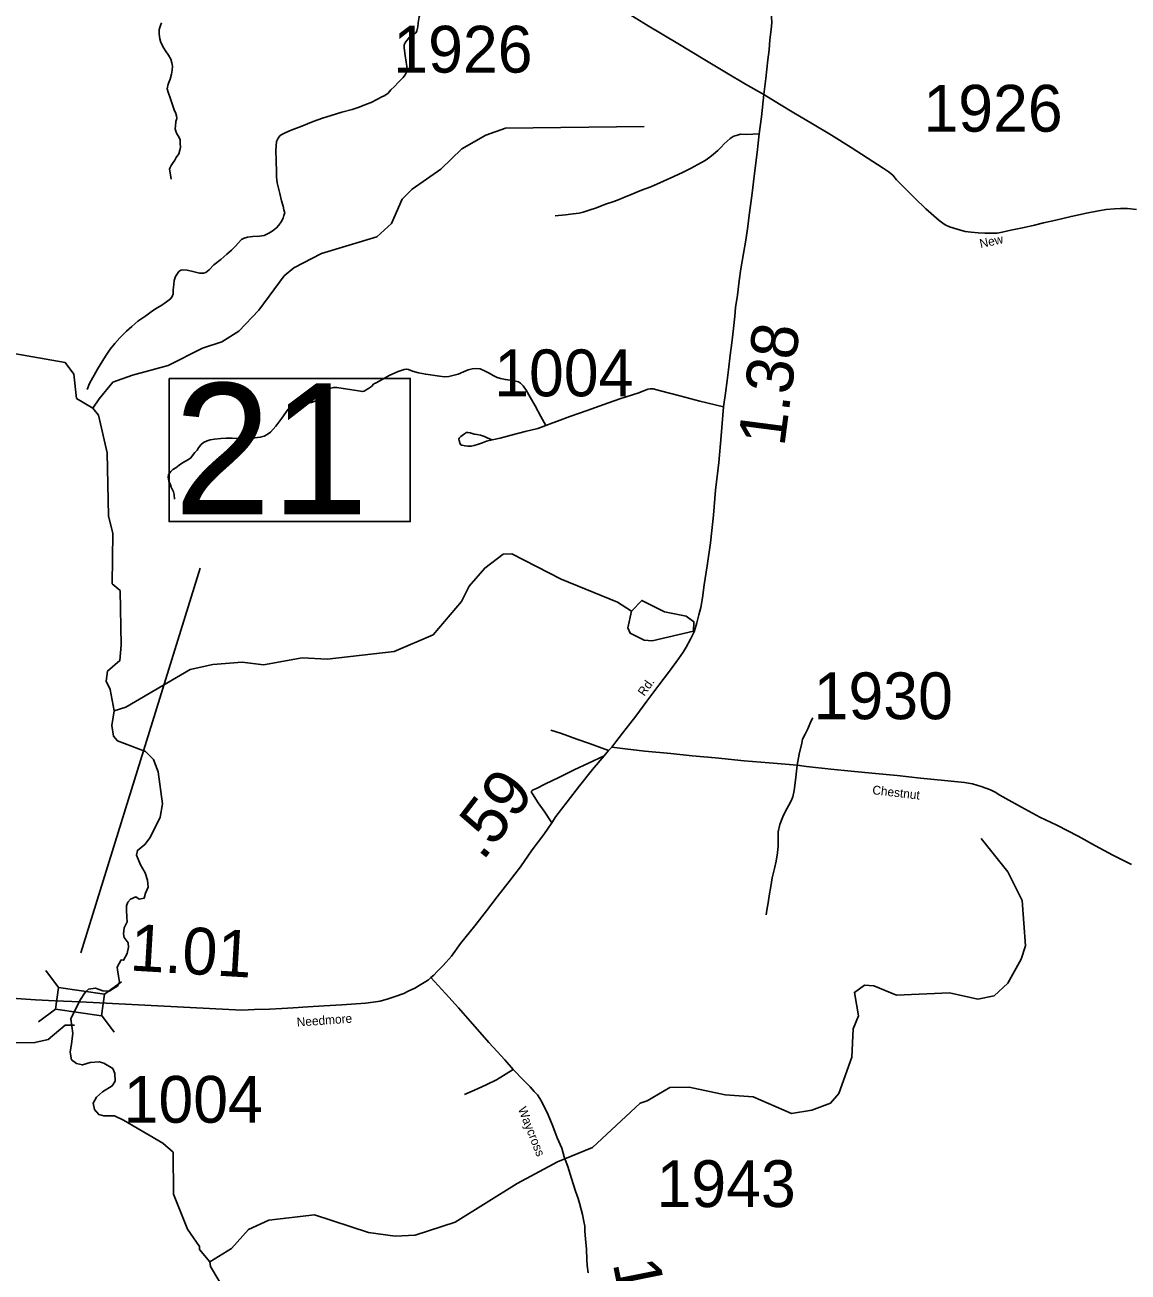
# Model space of a CAD drawing. Extents: x 2093524 to 2270757, y 289120 to 570408.
# Drawn here: x 2235181 to 2246970, y 424632 to 437955 of the extents above; entities that cross this region are included whole.
import ezdxf

# ---------------------------------------------------------------- set-up
doc = ezdxf.new("R2010")
doc.units = 0
for name, color, linetype in [('Exist Hydrographic Creek Single Shore', 7, 'Continuous'), ('Exist Hydrographic Misc Water Feature', 7, 'Continuous'), ('Exist Hydrographic Pond Under 1500 Sq Ft', 7, 'Continuous'), ('Exist Road Non-System Type 51', 7, 'Continuous'), ('Exist Road Secondary Mileage Hundredths English Label', 7, 'Continuous'), ('Exist Road Secondary Structure Standard Bridge CELL', 7, 'Continuous'), ('Exist Road Secondary Structure Standard Bridge Number Label', 7, 'Continuous'), ('Exist Road Secondary Type 51 Attributed', 7, 'Continuous'), ('Exist Road Secondary Type 51 Label', 7, 'Continuous'), ('Exist Road Secondary Type 51 Number Label', 7, 'Continuous')]:
    doc.layers.add(name, color=color, linetype=linetype)

msp = doc.modelspace()

# ---------------------------------------------------------------- linework, layer by layer
at = {"layer": 'Exist Hydrographic Creek Single Shore'}
for points in [[(2235908, 433860), (2235973, 433960), (2236122, 434138), (2236330, 434212), (2236712, 434316), (2237077, 434502), (2237285, 434570), (2237467, 434682), (2237682, 434907), (2237953, 435275), (2238053, 435359), (2238351, 435513), (2238941, 435692), (2239098, 435833), (2239213, 436093), (2239320, 436202), (2239627, 436413), (2239850, 436631), (2240107, 436777), (2240315, 436852), (2241797, 436871)], [(2235908, 433860), (2235732, 433965), (2235705, 434225), (2235612, 434348), (2235062, 434444), (2235037, 434477)], [(2236134, 430628), (2236091, 430855), (2236048, 430945), (2236064, 431052), (2236196, 431165), (2236211, 431328), (2236199, 431912), (2236114, 431986), (2236119, 432521), (2236075, 432712), (2236061, 433384), (2235967, 433787), (2235908, 433860)], [(2235767, 427532), (2235827, 427625), (2235862, 427654), (2235935, 427664), (2236013, 427636), (2236086, 427631), (2236119, 427656), (2236169, 427687), (2236192, 427728), (2236180, 427792), (2236169, 427859), (2236165, 427889), (2236211, 427966), (2236236, 427962), (2236275, 428035), (2236289, 428104), (2236286, 428148), (2236243, 428205), (2236233, 428246), (2236242, 428308), (2236275, 428375), (2236270, 428424), (2236266, 428497), (2236266, 428545), (2236282, 428584), (2236309, 428614), (2236367, 428639), (2236403, 428616), (2236456, 428625), (2236470, 428681), (2236497, 428742), (2236490, 428820), (2236465, 428897), (2236417, 428981), (2236392, 429043), (2236374, 429087), (2236383, 429137), (2236461, 429199), (2236520, 429273), (2236626, 429493), (2236650, 429634), (2236606, 429976), (2236555, 430108), (2236471, 430192), (2236170, 430306), (2236128, 430356), (2236110, 430471), (2236134, 430628)], [(2237156, 424740), (2237389, 424883), (2237570, 425086), (2237786, 425187), (2238277, 425242), (2238853, 425054), (2239137, 425015), (2239353, 425024), (2239777, 425163), (2240440, 425576), (2240871, 425811), (2241245, 425964), (2241757, 426436), (2241832, 426460), (2242072, 426603), (2242280, 426606), (2242664, 426526), (2242964, 426503), (2243374, 426325), (2243590, 426360), (2243789, 426435), (2243880, 426538), (2244019, 426929), (2244033, 427230), (2244090, 427370), (2244046, 427620), (2244154, 427697), (2244254, 427688), (2244496, 427591), (2245062, 427613), (2245363, 427548), (2245537, 427584), (2245686, 427719), (2245826, 427975), (2245875, 428118), (2245837, 428601), (2245685, 428909), (2245399, 429262)], [(2235942, 427660), (2235941, 427659)], [(2237156, 424740), (2237047, 424873), (2237047, 424906), (2236920, 425089), (2236767, 425463), (2236764, 425912), (2236655, 426009), (2236234, 426256), (2236137, 426299), (2236025, 426300), (2235969, 426314), (2235924, 426368), (2235910, 426437), (2235947, 426499), (2236011, 426557), (2236114, 426621), (2236146, 426671), (2236143, 426752), (2236120, 426806), (2236025, 426864), (2235976, 426878), (2235878, 426869), (2235795, 426844), (2235733, 426860), (2235680, 426899), (2235664, 426981), (2235678, 427069), (2235694, 427181), (2235672, 427338), (2235767, 427532)], [(2235711, 427268), (2235711, 427269)], [(2237026, 422309), (2237282, 422642), (2237445, 423101), (2237493, 423326), (2237498, 423710), (2237539, 423801), (2237537, 424060), (2237494, 424212), (2237342, 424392), (2237165, 424691), (2237156, 424740)]]:
    msp.add_lwpolyline(points, dxfattribs=at)
at = {"layer": 'Exist Hydrographic Misc Water Feature'}
for points in [[(2236134, 430628), (2236259, 430665), (2236947, 431068), (2237188, 431122), (2237504, 431148), (2237729, 431118), (2238145, 431195), (2238412, 431179), (2239127, 431260), (2239542, 431439), (2239848, 431794), (2239930, 431959), (2240095, 432153), (2240293, 432303), (2240385, 432304), (2240912, 432035), (2241514, 431790), (2241664, 431692)], [(2230445, 426510), (2230935, 426681), (2231706, 427138), (2232080, 427272), (2232396, 427334), (2232721, 427321), (2233005, 427256), (2233882, 426963), (2234165, 426974), (2234664, 427079), (2235288, 427083), (2235429, 427116), (2235612, 427270), (2235711, 427268)]]:
    msp.add_lwpolyline(points, dxfattribs=at)
at = {"layer": 'Exist Hydrographic Pond Under 1500 Sq Ft'}
msp.add_lwpolyline([(2241664, 431692), (2241772, 431808), (2242014, 431685), (2242248, 431638), (2242331, 431580), (2242324, 431479), (2241883, 431376), (2241800, 431384), (2241649, 431456), (2241624, 431516), (2241664, 431692)], dxfattribs=at)
at = {"layer": 'Exist Road Non-System Type 51'}
msp.add_line((2236776, 432940), (2236780, 432890), dxfattribs=at)
for points in [[(2239338, 437856), (2239360, 437872), (2239366, 437882), (2239370, 437893), (2239380, 437935), (2239385, 437979), (2239393, 438043), (2239418, 438119), (2239453, 438195), (2239485, 438255), (2239533, 438328), (2239598, 438404), (2239665, 438489), (2239728, 438573), (2239772, 438632), (2239794, 438664), (2239821, 438684), (2239859, 438702), (2239915, 438725), (2239987, 438761), (2240048, 438800), (2240074, 438826), (2240124, 438890), (2240207, 438991)], [(2236641, 437978), (2236631, 437950), (2236617, 437906), (2236616, 437856), (2236624, 437806), (2236632, 437768), (2236667, 437707), (2236683, 437679), (2236715, 437633), (2236740, 437591), (2236750, 437552), (2236758, 437516), (2236755, 437473), (2236747, 437430), (2236732, 437375), (2236712, 437323), (2236702, 437273), (2236711, 437237), (2236735, 437165), (2236758, 437102), (2236776, 437050), (2236794, 437008), (2236799, 436984), (2236803, 436956), (2236793, 436922), (2236790, 436878), (2236786, 436846), (2236792, 436822), (2236804, 436792), (2236825, 436760), (2236839, 436728), (2236841, 436688), (2236843, 436651), (2236835, 436617), (2236824, 436579), (2236798, 436538), (2236784, 436510), (2236757, 436476), (2236745, 436454), (2236733, 436432), (2236727, 436416), (2236734, 436374), (2236744, 436308)], [(2235845, 434062), (2235872, 434124), (2235955, 434276), (2236042, 434415), (2236093, 434491), (2236143, 434552), (2236196, 434612), (2236266, 434683), (2236323, 434735), (2236387, 434790), (2236472, 434848), (2236530, 434889), (2236587, 434931), (2236633, 434956), (2236695, 434998), (2236737, 435029), (2236756, 435055), (2236764, 435083), (2236766, 435127), (2236773, 435181), (2236777, 435225), (2236789, 435267), (2236826, 435321), (2236846, 435337), (2236870, 435338), (2236914, 435334), (2236976, 435322), (2237046, 435305), (2237090, 435305), (2237114, 435311), (2237150, 435340), (2237199, 435392), (2237275, 435451), (2237338, 435505), (2237390, 435550), (2237426, 435590), (2237495, 435662), (2237523, 435679), (2237561, 435687), (2237617, 435695), (2237687, 435700), (2237739, 435706), (2237786, 435731), (2237824, 435751), (2237868, 435787), (2237896, 435816), (2237921, 435852), (2237941, 435892), (2237949, 435918), (2237957, 435948), (2237948, 435980), (2237942, 436018), (2237923, 436076), (2237905, 436154), (2237890, 436213), (2237878, 436269), (2237871, 436333), (2237871, 436379), (2237866, 436509), (2237863, 436609), (2237865, 436663), (2237868, 436709), (2237880, 436733), (2237888, 436747), (2237904, 436769), (2237918, 436781), (2237932, 436789), (2237969, 436806), (2238027, 436830), (2238139, 436873), (2238262, 436922), (2238362, 436959), (2238454, 436988), (2238569, 437023), (2238677, 437053), (2238753, 437078), (2238831, 437109), (2238880, 437127), (2238950, 437162), (2238988, 437182), (2239028, 437202), (2239062, 437228), (2239093, 437263), (2239129, 437299), (2239171, 437341), (2239196, 437365), (2239224, 437394), (2239246, 437422), (2239256, 437444), (2239259, 437476), (2239261, 437516), (2239255, 437558), (2239244, 437628), (2239234, 437712), (2239233, 437741), (2239247, 437770), (2239265, 437794), (2239289, 437824), (2239313, 437840), (2239338, 437856)], [(2243027, 436791), (2242893, 436786), (2242829, 436787), (2242805, 436783), (2242782, 436775), (2242766, 436771), (2242748, 436762), (2242718, 436742), (2242686, 436714), (2242654, 436684), (2242620, 436651), (2242585, 436615), (2242539, 436575), (2242500, 436543), (2242452, 436508), (2242372, 436464), (2242295, 436421), (2242215, 436382), (2242117, 436337), (2242006, 436285), (2241870, 436224), (2241771, 436189), (2241661, 436142), (2241582, 436113), (2241514, 436085), (2241462, 436067), (2241384, 436040), (2241288, 436003), (2241209, 435976), (2241145, 435956), (2241103, 435943), (2241039, 435937), (2240957, 435926), (2240846, 435915)], [(2240748, 433676), (2240695, 433773), (2240632, 433887), (2240579, 433980), (2240537, 434054), (2240507, 434098), (2240478, 434129), (2240454, 434143), (2240396, 434155), (2240316, 434166), (2240264, 434178), (2240228, 434187), (2240186, 434211), (2240142, 434235), (2240091, 434260), (2240047, 434282), (2240007, 434285), (2239961, 434281), (2239917, 434271), (2239869, 434248), (2239810, 434226), (2239754, 434211), (2239712, 434201), (2239664, 434197), (2239610, 434204), (2239464, 434223), (2239386, 434238), (2239324, 434258), (2239281, 434274), (2239256, 434279), (2239234, 434275), (2239170, 434253), (2239080, 434212), (2238997, 434167), (2238935, 434131), (2238911, 434121), (2238885, 434094), (2238853, 434070), (2238829, 434056), (2238807, 434044), (2238788, 434039), (2238744, 434047), (2238608, 434068), (2238535, 434080), (2238515, 434081), (2238482, 434083), (2238448, 434075), (2238424, 434067), (2238402, 434052), (2238384, 434026), (2238362, 434002), (2238332, 433974), (2238313, 433954), (2238297, 433942), (2238273, 433934), (2238245, 433923), (2238203, 433917), (2238163, 433915), (2238117, 433910), (2238081, 433902), (2238049, 433890), (2238021, 433871), (2237993, 433849), (2237926, 433755), (2237863, 433670), (2237804, 433606), (2237770, 433578), (2237736, 433561), (2237696, 433551), (2237582, 433538), (2237524, 433534), (2237474, 433537), (2237394, 433541), (2237330, 433542), (2237275, 433538), (2237208, 433529), (2237159, 433521), (2237127, 433512), (2237089, 433494), (2237061, 433468), (2237037, 433436), (2237023, 433413), (2236998, 433387), (2236962, 433341), (2236954, 433329), (2236929, 433311), (2236865, 433276), (2236831, 433252), (2236795, 433224), (2236762, 433207), (2236741, 433185), (2236716, 433151), (2236710, 433123), (2236714, 433105), (2236720, 433081), (2236737, 433041), (2236745, 433016), (2236761, 432982), (2236769, 432968), (2236776, 432940)], [(2242645, 433877), (2242395, 433937), (2242178, 433993), (2241972, 434046), (2241894, 434067), (2241864, 434069), (2241838, 434063), (2241741, 434024), (2241537, 433960), (2241369, 433901), (2241190, 433837), (2241005, 433772), (2240873, 433723), (2240821, 433704), (2240748, 433676)], [(2240173, 433521), (2240127, 433541), (2240091, 433557), (2240049, 433572), (2240011, 433580), (2239983, 433584), (2239939, 433597), (2239913, 433601), (2239897, 433601), (2239889, 433595), (2239867, 433581), (2239841, 433560), (2239823, 433542), (2239819, 433530), (2239822, 433514), (2239824, 433504), (2239828, 433488), (2239840, 433470), (2239846, 433466), (2239854, 433465), (2239884, 433457), (2239914, 433455), (2239950, 433455), (2239982, 433462), (2240028, 433476), (2240061, 433488), (2240115, 433507), (2240173, 433521)], [(2240748, 433676), (2240662, 433645), (2240528, 433612), (2240377, 433571), (2240261, 433542), (2240173, 433521)], [(2243434, 430047), (2243455, 430163), (2243482, 430282), (2243492, 430324), (2243519, 430378), (2243547, 430436), (2243580, 430512), (2243602, 430554)], [(2241418, 430205), (2241213, 430279), (2241079, 430324), (2240915, 430385), (2240802, 430422)], [(2241372, 430147), (2241205, 430069), (2241050, 429996), (2240892, 429919), (2240737, 429843), (2240647, 429799), (2240611, 429783), (2240601, 429776), (2240594, 429768), (2240594, 429756), (2240604, 429739), (2240667, 429643), (2240729, 429554), (2240812, 429432)], [(2243434, 430047), (2243415, 429885), (2243400, 429777), (2243387, 429707), (2243371, 429665), (2243343, 429619), (2243310, 429555), (2243279, 429494), (2243247, 429414), (2243232, 429334), (2243230, 429290), (2243229, 429184), (2243222, 429110), (2243209, 429022), (2243193, 428942), (2243168, 428842), (2243151, 428752), (2243136, 428650), (2243124, 428578), (2243111, 428498), (2243103, 428448)], [(2240398, 426796), (2240221, 426687), (2240117, 426636), (2240018, 426589), (2239880, 426530)]]:
    msp.add_lwpolyline(points, dxfattribs=at)
at = {"layer": 'Exist Road Secondary Structure Standard Bridge CELL'}
for p, q in [((2235404, 427852), (2235540, 427670)), ((2236030, 427599), (2236212, 427734)), ((2235326, 427306), (2235507, 427441)), ((2235998, 427375), (2236134, 427193))]:
    msp.add_line(p, q, dxfattribs=at)
msp.add_lwpolyline([(2235540, 427670), (2236031, 427600), (2235998, 427370), (2235507, 427441)], close=True, dxfattribs=at)
at = {"layer": 'Exist Road Secondary Structure Standard Bridge Number Label'}
msp.add_line((2235778, 428043), (2237054, 432153), dxfattribs=at)
msp.add_lwpolyline([(2236721, 434179), (2239298, 434179), (2239298, 432649), (2236721, 432649)], close=True, dxfattribs=at)
at = {"layer": 'Exist Road Secondary Type 51 Attributed'}
for points in [[(2242730, 439697), (2242771, 439546), (2242820, 439382), (2242861, 439266), (2242896, 439148), (2242939, 439007), (2242980, 438885), (2243019, 438750), (2243046, 438644), (2243089, 438500), (2243108, 438447), (2243124, 438389), (2243138, 438347), (2243145, 438285), (2243154, 438175), (2243160, 438101), (2243161, 438037), (2243164, 437981), (2243156, 437907), (2243143, 437795), (2243136, 437691), (2243121, 437581), (2243100, 437383), (2243078, 437213)], [(2241565, 438118), (2241840, 437945), (2242158, 437757), (2242447, 437582), (2242680, 437444), (2242881, 437323), (2243078, 437213)], [(2243078, 437213), (2243052, 436975), (2243027, 436791), (2243007, 436593), (2242979, 436369), (2242949, 436128), (2242922, 435922), (2242905, 435802), (2242885, 435656), (2242860, 435514), (2242833, 435350), (2242814, 435220), (2242796, 435068), (2242775, 434938), (2242769, 434844), (2242754, 434712), (2242736, 434560), (2242719, 434429), (2242698, 434271), (2242685, 434155), (2242668, 434021), (2242645, 433877), (2242622, 433565), (2242596, 433279), (2242562, 432985), (2242539, 432717), (2242509, 432421), (2242473, 432175), (2242441, 431972), (2242422, 431836), (2242403, 431732), (2242383, 431652), (2242362, 431566), (2242333, 431472), (2242292, 431393), (2242248, 431309), (2242215, 431253), (2242167, 431183), (2242068, 431052), (2241954, 430901), (2241827, 430730), (2241709, 430569), (2241645, 430489), (2241568, 430388), (2241497, 430295), (2241453, 430241)], [(2243078, 437213), (2243245, 437110), (2243397, 437018), (2243598, 436899), (2243799, 436777), (2244010, 436647), (2244181, 436536), (2244354, 436426), (2244406, 436390), (2244456, 436349), (2244494, 436301), (2244569, 436226), (2244686, 436109), (2244807, 435992), (2244952, 435867), (2245016, 435821), (2245062, 435800), (2245144, 435773), (2245229, 435747), (2245293, 435740), (2245367, 435734), (2245439, 435729), (2245499, 435730), (2245571, 435732), (2245625, 435740), (2245718, 435761), (2245860, 435792), (2245970, 435817), (2246067, 435842), (2246197, 435871), (2246361, 435910), (2246524, 435946), (2246654, 435971), (2246736, 435983), (2246826, 435992), (2246890, 435995), (2246962, 435995), (2247060, 435982)], [(2241453, 430241), (2241418, 430205), (2241372, 430147), (2241247, 430000), (2241109, 429825), (2240975, 429655), (2240854, 429497), (2240812, 429432), (2240726, 429306), (2240601, 429141), (2240476, 428960), (2240356, 428803), (2240227, 428640), (2240112, 428491), (2239990, 428332), (2239835, 428143), (2239738, 428008), (2239651, 427908), (2239588, 427841), (2239552, 427805), (2239519, 427777)], [(2247005, 428985), (2246808, 429085), (2246622, 429186), (2246435, 429288), (2246208, 429406), (2246027, 429493), (2245830, 429597), (2245664, 429690), (2245601, 429727), (2245551, 429757), (2245499, 429782), (2245399, 429819), (2245309, 429847), (2245221, 429862), (2245007, 429884), (2244750, 429908), (2244502, 429936), (2244232, 429962), (2244010, 429984), (2243792, 430006), (2243534, 430032), (2243434, 430047), (2243134, 430071), (2242868, 430095), (2242560, 430124), (2242312, 430148), (2242082, 430170), (2241804, 430198), (2241597, 430220), (2241453, 430241)], [(2239519, 427777), (2239495, 427754), (2239467, 427736), (2239413, 427704), (2239347, 427665), (2239278, 427631), (2239230, 427606), (2239136, 427574), (2239062, 427549), (2238977, 427526), (2238901, 427514), (2238819, 427505), (2238719, 427498), (2238569, 427485), (2238379, 427476), (2238206, 427464), (2238048, 427453), (2237926, 427446), (2237796, 427441), (2237634, 427435), (2237498, 427430), (2235771, 427517)], [(2239519, 427777), (2239676, 427606), (2239815, 427455), (2239938, 427312), (2240067, 427165), (2240140, 427084), (2240226, 426989), (2240309, 426898), (2240398, 426796), (2240511, 426679), (2240581, 426610), (2240624, 426560), (2240660, 426524), (2240684, 426487), (2240709, 426443), (2240772, 426313), (2240821, 426190), (2240870, 426066), (2240920, 425955), (2240945, 425863), (2240982, 425759), (2241023, 425630), (2241066, 425496), (2241093, 425418), (2241107, 425367), (2241126, 425301), (2241140, 425245), (2241155, 425171), (2241163, 425121), (2241166, 425067), (2241170, 424987), (2241181, 424877), (2241186, 424767), (2241191, 424702), (2241201, 424622)], [(2235771, 427517), (2235505, 427531), (2235294, 427540), (2234986, 427560), (2234663, 427572), (2234582, 427565), (2234517, 427556), (2234437, 427536), (2234348, 427504), (2234269, 427467)]]:
    msp.add_lwpolyline(points, dxfattribs=at)

# ---------------------------------------------------------------- texts
at = {"layer": 'Exist Road Secondary Mileage Hundredths English Label'}
for s, rotation, p in [('1.38', 82.5952, (2243296, 433442)), ('.59', 52.4813, (2240073, 429014)), ('1.01', 356.6178, (2236295, 427854)), ('1.52', 281.3747, (2241461, 424726))]:
    msp.add_text(s, height=500, rotation=rotation, dxfattribs=at).set_placement(p)
at = {"layer": 'Exist Road Secondary Structure Standard Bridge Number Label'}
msp.add_text('21', height=1400, dxfattribs=at).set_placement((2236771, 432728))
at = {"layer": 'Exist Road Secondary Type 51 Label'}
for s, rotation, p in [('New', 12.2134, (2245394, 435571)), ('Rd.', 54.8146, (2241800, 430777)), ('Chestnut', 353.5068, (2244233, 429737)), ('Needmore', 4.0849, (2238089, 427254)), ('Waycross', 291.6846, (2240448, 426375))]:
    msp.add_text(s, height=95, rotation=rotation, dxfattribs=at).set_placement(p)
at = {"layer": 'Exist Road Secondary Type 51 Number Label'}
for s, p in [('1926', (2239118, 437446)), ('1926', (2244783, 436815)), ('1004', (2240196, 433988)), ('1930', (2243610, 430538)), ('1004', (2236236, 426227)), ('1943', (2241931, 425326))]:
    msp.add_text(s, height=500, dxfattribs=at).set_placement(p)

doc.saveas('drawing.dxf')
